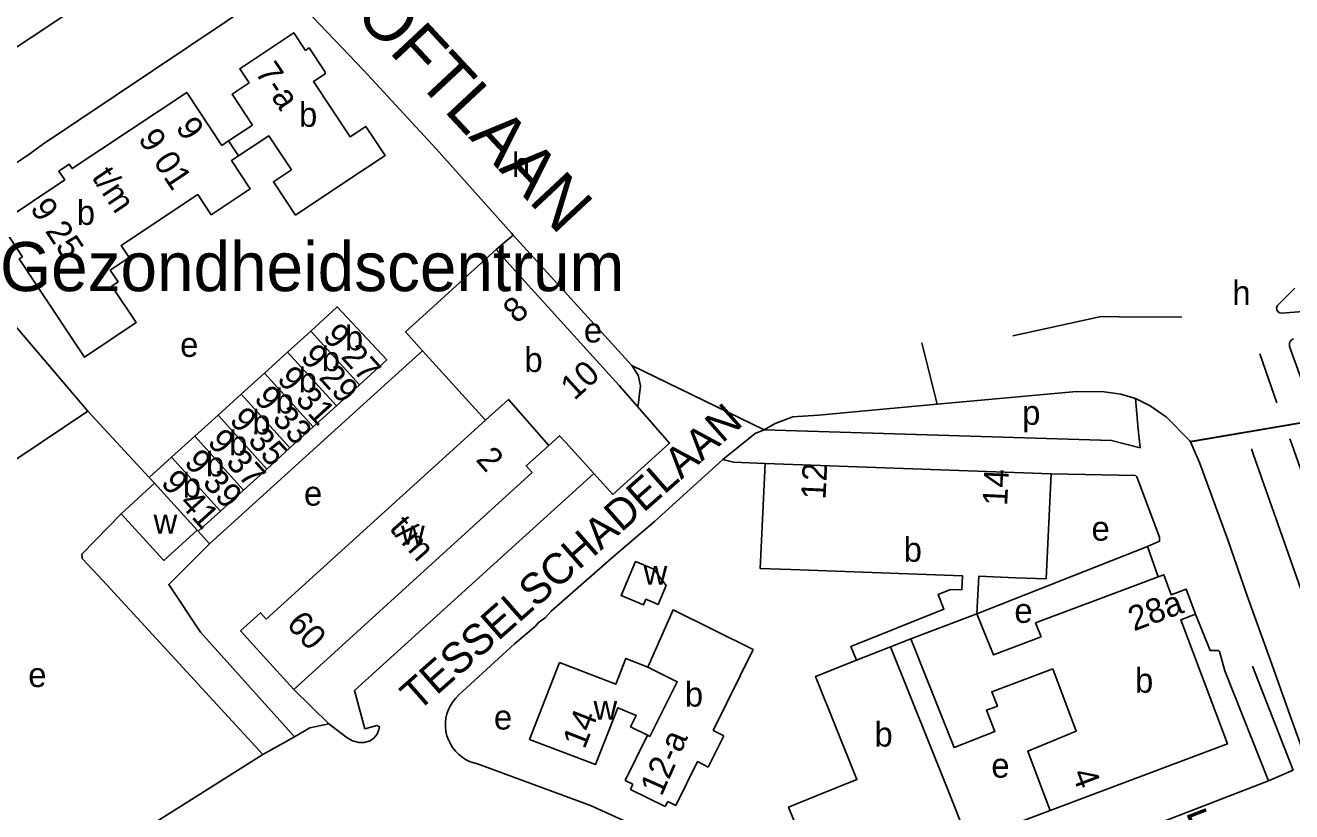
# Model space of a CAD drawing. Extents: x 161141 to 163125, y 381621 to 383200.
# Drawn here: x 161599.7 to 161806, y 382503.8 to 382631.8 of the extents above; entities that cross this region are included whole.
import ezdxf

# ---------------------------------------------------------------- set-up
doc = ezdxf.new("R2010")
doc.units = 0
for name, color, linetype in [('BLT_Basislijn', 7, 'Continuous'), ('BLT_Bebouwing', 7, 'Continuous'), ('BLT_Bebouwing_beschrifting', 7, 'Continuous'), ('BLT_Centroide', 7, 'Continuous'), ('BLT_Huisnummer', 7, 'Continuous'), ('BLT_Huisnummer_ tussenligend', 7, 'Continuous'), ('BLT_Huisnummer_reeks', 7, 'Continuous'), ('BLT_Onderverdeling_panden', 7, 'Continuous'), ('BLT_Straatnaam', 7, 'Continuous'), ('BLT_Straatnaam_hoofdweg', 7, 'Continuous'), ('BLT_Vlakafsluiter', 7, 'Continuous')]:
    doc.layers.add(name, color=color, linetype=linetype)

msp = doc.modelspace()

# ---------------------------------------------------------------- linework, layer by layer
at = {"layer": 'BLT_Basislijn'}
for p, q in [((161679.15, 382597.67), (161676.37, 382595.3)), ((161698.48, 382576.44), (161679.15, 382597.67)), ((161803.64, 382586.2), (161806.5, 382589.02)), ((161803.48, 382585.85), (161803.64, 382586.2)), ((161803.53, 382585.57), (161803.48, 382585.85)), ((161803.67, 382585.28), (161803.53, 382585.57)), ((161804.01, 382584.99), (161803.67, 382585.28)), ((161804.5, 382584.93), (161804.01, 382584.99)), ((161805.67, 382585.04), (161804.5, 382584.93)), ((161807.88, 382585.24), (161805.67, 382585.04)), ((161800.77, 382578.34), (161803.58, 382570.36)), ((161782.51, 382546.96), (161754.71, 382535.99)), ((161784.23, 382542.01), (161782.51, 382546.96)), ((161799.61, 382527.49), (161806.21, 382510.55)), ((161649.14, 382518.07), (161643.42, 382523.67)), ((161643.53, 382515.94), (161638.41, 382513.09)), ((161806.21, 382510.55), (161802.17, 382508.77)), ((161750.63, 382488.92), (161802.17, 382508.77)), ((161766.61, 382503.97), (161753.25, 382498.96))]:
    msp.add_line(p, q, dxfattribs=at)
for points in [[(161583.38, 382599.59), (161600.08, 382610.61), (161602.52, 382612.44), (161638.32, 382636.48), (161640.35, 382638.04), (161641.81, 382638.17)], [(161641.81, 382638.17), (161654.78, 382624.54), (161666.6, 382611.72), (161678.88, 382597.97), (161679.15, 382597.67)], [(161530.36, 382583.29), (161553.59, 382598.92), (161559.11, 382602.36), (161574.98, 382613.05), (161578.9, 382615.43), (161611.5, 382637.13)], [(161609.88, 382568.97), (161594.03, 382587.55)], [(161760.53, 382581.29), (161774.96, 382584.39), (161777.8, 382584.37)], [(161777.8, 382584.37), (161788.1, 382584.28)], [(161808.3, 382572.01), (161807.92, 382573.28), (161807.47, 382574.43), (161805.64, 382579.53), (161805.61, 382579.66), (161805.59, 382579.81), (161805.59, 382579.95), (161805.62, 382580.11), (161805.71, 382580.34), (161805.83, 382580.49), (161805.97, 382580.62), (161806.12, 382580.71), (161806.29, 382580.78)], [(161664.38, 382578.83), (161659.38, 382574.34), (161629.72, 382547.39)], [(161699.43, 382569.77), (161699.55, 382569.95), (161699.92, 382573.1), (161699.5, 382574.87), (161698.48, 382576.44)], [(161748.22, 382570.11), (161770.35, 382572.16), (161775.03, 382572.22), (161778.13, 382571.77), (161780.54, 382571.04)], [(161720.07, 382565.96), (161721.85, 382567.01), (161724.71, 382568.08), (161728.88, 382568.34), (161748.22, 382570.11)], [(161780.54, 382571.04), (161780.98, 382566.08), (161781.29, 382563.05)], [(161780.54, 382571.04), (161782.9, 382569.89), (161785.56, 382568.01), (161789.32, 382564.24), (161789.45, 382564.03)], [(161552.33, 382530.41), (161609.88, 382568.97)], [(161619.89, 382558.19), (161609.88, 382568.97)], [(161713.34, 382561.12), (161718.57, 382565.35), (161720.07, 382565.96)], [(161720.07, 382565.96), (161776.61, 382564.21), (161781.29, 382563.05)], [(161789.45, 382564.03), (161789.47, 382563.98)], [(161789.47, 382563.98), (161790.93, 382560.66)], [(161805.65, 382564.51), (161806.01, 382563.64), (161816.52, 382533.65), (161822.31, 382517.16), (161828.16, 382500), (161833.65, 382483.03), (161839.13, 382465.36), (161844.6, 382447.7), (161849.72, 382431.02), (161855.24, 382413.14), (161859.79, 382397.54), (161864.78, 382378.71), (161866.86, 382370.83), (161873.11, 382346.84), (161874.92, 382339.23), (161875.99, 382335.32)], [(161799.4, 382562.86), (161799.76, 382561.88), (161809.08, 382535.42), (161816.31, 382514.85), (161822.08, 382497.88), (161827.47, 382481.21), (161832.95, 382463.54), (161838.41, 382445.86), (161848.99, 382411.49), (161853.29, 382396.85), (161858.62, 382376.82), (161863.03, 382359.91), (161867.15, 382344.37), (161868.93, 382337.44), (161870.41, 382331.91)], [(161713.34, 382561.12), (161702.16, 382551.02), (161695.49, 382545.35)], [(161713.34, 382561.12), (161715.07, 382560.67), (161720.2, 382560.47)], [(161790.93, 382560.66), (161795.57, 382548.03), (161798.7, 382538.95), (161802.46, 382528.58), (161805.65, 382519.55), (161808.55, 382511.58)], [(161649.14, 382518.07), (161652.1, 382515.79), (161652.97, 382515.3), (161654.01, 382515.03), (161654.92, 382515.06), (161655.87, 382515.32), (161656.48, 382515.77), (161656.99, 382516.39), (161657.29, 382517.14), (161657.4, 382517.61), (161656.98, 382517.81), (161655.01, 382517.29), (161653.31, 382523.53), (161692.3, 382558.86)], [(161782.51, 382546.96), (161784.46, 382547.81), (161784.43, 382548.5), (161780.76, 382558.32), (161780.51, 382558.54), (161766.81, 382558.77)], [(161615.31, 382552.29), (161608.93, 382545.72), (161608.96, 382544.99), (161612.33, 382541.43), (161638.41, 382513.09)], [(161629.72, 382547.39), (161627.87, 382549.43)], [(161629.72, 382547.39), (161623.06, 382540.75), (161628.21, 382532.98), (161643.53, 382515.94)], [(161695.49, 382545.35), (161685.34, 382536.44), (161684.41, 382535.4), (161683.23, 382534.53), (161682.82, 382533.99), (161679.4, 382531.1), (161670.26, 382522.73)], [(161802.17, 382508.77), (161795.11, 382526.71), (161794.22, 382529.84), (161794.06, 382530), (161792.71, 382530.02), (161790.32, 382535.93)], [(161670.26, 382522.73), (161669.75, 382522.22), (161669.31, 382521.65), (161668.93, 382521.04), (161668.62, 382520.39), (161668.38, 382519.71), (161668.22, 382519.01), (161668.14, 382518.29), (161668.14, 382517.57), (161668.22, 382516.86), (161668.38, 382516.15), (161668.62, 382515.47), (161668.93, 382514.82), (161669.3, 382514.21), (161669.75, 382513.65), (161670.25, 382513.13), (161670.81, 382512.68), (161671.42, 382512.29), (161672.06, 382511.97), (161672.74, 382511.72), (161673.38, 382511.56)], [(161643.53, 382515.94), (161646.02, 382517.41), (161649.14, 382518.07)], [(161592.45, 382483.87), (161593.86, 382484.74), (161598.38, 382487.82), (161638.41, 382513.09)], [(161673.38, 382511.56), (161691.77, 382504.77), (161704.11, 382499.16)]]:
    msp.add_lwpolyline(points, dxfattribs=at)
at = {"layer": 'BLT_Bebouwing'}
for p, q in [((161669.3, 382588.88), (161676.37, 382595.3)), ((161676.37, 382595.3), (161678.99, 382592.4)), ((161696.43, 382573.2), (161678.99, 382592.4)), ((161646.19, 382582.04), (161642.41, 382578.62)), ((161642.41, 382578.62), (161638.64, 382575.19)), ((161638.64, 382575.19), (161634.87, 382571.76)), ((161650.36, 382569.86), (161654.13, 382573.29)), ((161696.43, 382573.2), (161699.43, 382569.77)), ((161634.87, 382571.76), (161631.09, 382568.33)), ((161631.09, 382568.33), (161627.32, 382564.9)), ((161646.58, 382566.43), (161650.36, 382569.86)), ((161642.81, 382563), (161646.58, 382566.43)), ((161627.32, 382564.9), (161623.53, 382561.48)), ((161692.3, 382558.86), (161687.73, 382563.9)), ((161639.03, 382559.57), (161642.81, 382563)), ((161720.2, 382560.47), (161766.81, 382558.77)), ((161635.26, 382556.15), (161639.03, 382559.57)), ((161643.42, 382523.67), (161682.27, 382559.02)), ((161615.31, 382552.29), (161620.73, 382557.26)), ((161631.48, 382552.71), (161635.26, 382556.15)), ((161756.43, 382531.71), (161754.71, 382535.99)), ((161718.28, 382530.16), (161711.72, 382517.01)), ((161711.72, 382517.01), (161713.49, 382516.12)), ((161697.4, 382508.87), (161701.07, 382516.21)), ((161713.49, 382516.12), (161710.94, 382511)), ((161709.2, 382511.97), (161705.65, 382504.8)), ((161710.94, 382511), (161709.2, 382511.97)), ((161698.67, 382508.24), (161697.4, 382508.87)), ((161698.26, 382507.4), (161698.67, 382508.24)), ((161703.93, 382504.61), (161698.26, 382507.4)), ((161704.35, 382505.44), (161703.93, 382504.61)), ((161705.65, 382504.8), (161704.35, 382505.44))]:
    msp.add_line(p, q, dxfattribs=at)
for points in [[(161634.43, 382610.57), (161639.35, 382613.85), (161643.04, 382608.3), (161640.12, 382606.35), (161643.72, 382600.93), (161651.6, 382606.17), (161658.3, 382610.63), (161655.14, 382615.38), (161652.61, 382613.69), (161646.63, 382622.67), (161648.52, 382623.92), (161648.49, 382624.3), (161645.94, 382628.14), (161645.34, 382627.74), (161643.43, 382630.61), (161634.62, 382624.74), (161636.15, 382622.45), (161633.37, 382620.6), (161636.7, 382615.6)], [(161632.81, 382613), (161631.72, 382612.28), (161625.99, 382620.9), (161607.34, 382608.49), (161606.86, 382609.22), (161605.15, 382608.08), (161606.11, 382606.65), (161595.57, 382599.64), (161599.23, 382594.14), (161598.7, 382593.78), (161601.47, 382589.62), (161609.32, 382577.81), (161617.74, 382583.42), (161613.79, 382589.36), (161614.82, 382590.05), (161613.54, 382591.97), (161616.6, 382594.01), (161615.3, 382595.96), (161627.8, 382604.27), (161629.99, 382600.97)], [(161636.7, 382615.6), (161632.81, 382613)], [(161629.99, 382600.97), (161636.35, 382605.2), (161633.29, 382609.81), (161634.43, 382610.57)], [(161664.38, 382578.83), (161661.6, 382581.89), (161665.59, 382585.52), (161669.3, 382588.88)], [(161654.13, 382573.29), (161658.58, 382577.33), (161650.5, 382585.98), (161646.19, 382582.04)], [(161674.64, 382567.53), (161664.38, 382578.83)], [(161699.43, 382569.77), (161704.65, 382563.81), (161695.42, 382555.43), (161692.3, 382558.86)], [(161643.42, 382523.67), (161640.06, 382527.37), (161634.76, 382533.21), (161638.01, 382536.16), (161638.94, 382535.13), (161674.64, 382567.53)], [(161684.95, 382563.38), (161686.73, 382565), (161687.73, 382563.9)], [(161682.27, 382559.02), (161681.27, 382560.07), (161684.95, 382563.39)], [(161623.53, 382561.48), (161619.89, 382558.19)], [(161735.08, 382528.46), (161734.18, 382530.69), (161749.33, 382536.76), (161748.37, 382539.16), (161750.41, 382539.98), (161752.23, 382539.89), (161752.34, 382542.19), (161724.37, 382543.21), (161719.37, 382543.39), (161720.2, 382560.47)], [(161619.89, 382558.19), (161620.73, 382557.26)], [(161754.71, 382535.99), (161755.01, 382542.1), (161760.98, 382541.88), (161765.98, 382541.7), (161766.81, 382558.77)], [(161627.67, 382549.64), (161622.27, 382544.69), (161615.31, 382552.29)], [(161627.87, 382549.43), (161631.48, 382552.71)], [(161627.67, 382549.64), (161627.87, 382549.43)], [(161704.09, 382540.6), (161702.79, 382537.53), (161700.78, 382538.38), (161700.41, 382537.45), (161696.74, 382539), (161699.07, 382544.52)], [(161699.07, 382544.52), (161702.09, 382543.25), (161704.09, 382540.6)], [(161784.23, 382542.01), (161780.46, 382540.6), (161764.27, 382534.53)], [(161784.23, 382542.01), (161785.14, 382542.36), (161786.36, 382539.11), (161788.79, 382540.02), (161790.32, 382535.93)], [(161718.28, 382530.16), (161705.21, 382536.63), (161701.11, 382527.33)], [(161766.61, 382503.97), (161795.51, 382514.81), (161787.92, 382535.03), (161790.32, 382535.93)], [(161764.27, 382534.53), (161765.14, 382532.22)], [(161743.93, 382531.91), (161740.65, 382530.6)], [(161743.93, 382531.91), (161749.16, 382518.84), (161751.02, 382514.2), (161757.64, 382516.85), (161756.26, 382520.31), (161758.04, 382520.98), (161757.12, 382523.29), (161767.08, 382527.03)], [(161765.14, 382532.22), (161757.39, 382529.31), (161756.43, 382531.71)], [(161740.65, 382530.6), (161750.13, 382506.95), (161752, 382502.29)], [(161681.85, 382515.54), (161686.72, 382528.06)], [(161686.72, 382528.06), (161695.91, 382524.54), (161697.51, 382528.71), (161701.11, 382527.33)], [(161727.02, 382493.48), (161724.95, 382498.65), (161726.18, 382499.14), (161725.84, 382500), (161724.02, 382504.53), (161728.66, 382506.39), (161735.15, 382508.99), (161728.42, 382525.79), (161735.08, 382528.46)], [(161767.08, 382527.03), (161770.89, 382516.89), (161762.99, 382513.62), (161764.84, 382508.69), (161766.61, 382503.97)], [(161701.07, 382516.21), (161698.27, 382517.61), (161699.2, 382519.42), (161696.19, 382520.66), (161692.57, 382511.43), (161681.85, 382515.54)]]:
    msp.add_lwpolyline(points, dxfattribs=at)
at = {"layer": 'BLT_Onderverdeling_panden'}
for p, q in [((161632.81, 382613), (161634.43, 382610.57)), ((161654.13, 382573.29), (161646.19, 382582.04)), ((161650.36, 382569.86), (161642.41, 382578.62)), ((161638.64, 382575.19), (161646.58, 382566.43)), ((161642.81, 382563), (161634.87, 382571.76)), ((161631.09, 382568.33), (161639.03, 382559.57)), ((161635.26, 382556.15), (161627.32, 382564.9)), ((161623.53, 382561.48), (161631.48, 382552.71)), ((161620.73, 382557.26), (161627.67, 382549.64)), ((161754.71, 382535.99), (161743.93, 382531.91)), ((161740.65, 382530.6), (161735.08, 382528.46))]:
    msp.add_line(p, q, dxfattribs=at)
for points in [[(161684.95, 382563.39), (161678.39, 382570.92), (161674.64, 382567.53)], [(161701.07, 382516.21), (161701.42, 382516.03), (161705.88, 382524.94), (161701.11, 382527.33)]]:
    msp.add_lwpolyline(points, dxfattribs=at)
at = {"layer": 'BLT_Vlakafsluiter'}
for p, q in [((161745.73, 382580.13), (161748.22, 382570.11)), ((161698.48, 382576.44), (161720.07, 382565.96)), ((161789.45, 382564.03), (161809.9, 382567.51)), ((161789.47, 382563.98), (161809.92, 382567.47))]:
    msp.add_line(p, q, dxfattribs=at)

# ---------------------------------------------------------------- texts
at = {"layer": 'BLT_Bebouwing_beschrifting'}
msp.add_text('Gezondheidscentrum', height=8, dxfattribs=at).set_placement((161595.58, 382588.54))
at = {"layer": 'BLT_Centroide'}
for s, p in [('b', (161644.28, 382615.31)), ('h', (161678.96, 382607.12)), ('b', (161608.08, 382599.34)), ('h', (161796.3, 382586.26)), ('b', (161651.77, 382578.92)), ('e', (161690.69, 382580.19)), ('e', (161624.91, 382577.84)), ('b', (161647.98, 382575.52)), ('b', (161680.99, 382575.38)), ('b', (161644.22, 382572.08)), ('b', (161640.44, 382568.64)), ('b', (161636.67, 382565.2)), ('p', (161762.06, 382566.77)), ('b', (161632.89, 382561.8)), ('b', (161629.12, 382558.36)), ('b', (161625.34, 382554.92)), ('e', (161645.09, 382553.61)), ('w', (161620.59, 382549.06)), ('w', (161660.9, 382547.28)), ('e', (161773.37, 382547.9)), ('b', (161742.77, 382544.47)), ('w', (161700.41, 382540.72)), ('e', (161760.8, 382534.52)), ('e', (161600.18, 382524.07)), ('b', (161780.45, 382523.16)), ('b', (161707.13, 382520.89)), ('w', (161692.25, 382518.73)), ('e', (161676.03, 382517.15)), ('b', (161738.02, 382514.38)), ('e', (161757.05, 382509.31))]:
    msp.add_text(s, height=4, dxfattribs=at).set_placement(p)
at = {"layer": 'BLT_Huisnummer'}
for s, rotation, p in [('9 27', 312.2267, (161647.97, 382581.06)), ('9 31', 312.2267, (161640.53, 382574.11)), ('9 35', 312.2267, (161632.79, 382567.41)), ('9 41', 312.2606, (161621.62, 382557.22)), ('14', 68.5891, (161690.79, 382513.82))]:
    msp.add_text(s, height=4, rotation=rotation, dxfattribs=at).set_placement(p)
at = {"layer": 'BLT_Huisnummer_ tussenligend'}
for s, p in [('9 29', (161644.36, 382577.69)), ('9 33', (161636.79, 382570.94)), ('9 37', (161629.21, 382563.88)), ('9 39', (161625.41, 382560.56))]:
    msp.add_text(s, height=4, rotation=312.2267, dxfattribs=at).set_placement(p)
at = {"layer": 'BLT_Huisnummer_reeks'}
for s, rotation, p in [('7-a', 303.6445, (161637.02, 382624.18)), ('9', 303.646, (161624.08, 382615.22)), ('9 01 ', 303.6478, (161617.97, 382613.35)), ('t/m', 303.6358, (161610.39, 382607.11)), ('9 25', 303.643, (161600.37, 382602.05)), ('8', 42.2274, (161679.77, 382583.1)), ('10', 42.2344, (161689.14, 382570.64)), ('2', 311.0349, (161672.94, 382561.05)), ('12', 87.2035, (161730.04, 382554.54)), ('14', 87.2069, (161759.62, 382553.51)), ('t/m', 311.0349, (161658.83, 382549.86)), ('28a', 20.5607, (161780.27, 382533.12)), ('60', 312.2263, (161642.08, 382534.2)), ('12-a', 66.1113, (161703.34, 382506.14)), ('4', 290.556, (161770.12, 382510.01))]:
    msp.add_text(s, height=4, rotation=rotation, dxfattribs=at).set_placement(p)
at = {"layer": 'BLT_Straatnaam'}
for s, rotation, p in [('TESSELSCHADELAAN', 41.4109, (161663.61, 382519.92)), ('BOMANSHOF', 21.1362, (161753.8, 382484.23))]:
    msp.add_text(s, height=5, rotation=rotation, dxfattribs=at).set_placement(p)
at = {"layer": 'BLT_Straatnaam_hoofdweg'}
msp.add_text('P CZN HOOFTLAAN', height=7.9999, rotation=313.0236, dxfattribs=at).set_placement((161618.26, 382670.95))

doc.saveas('drawing.dxf')
